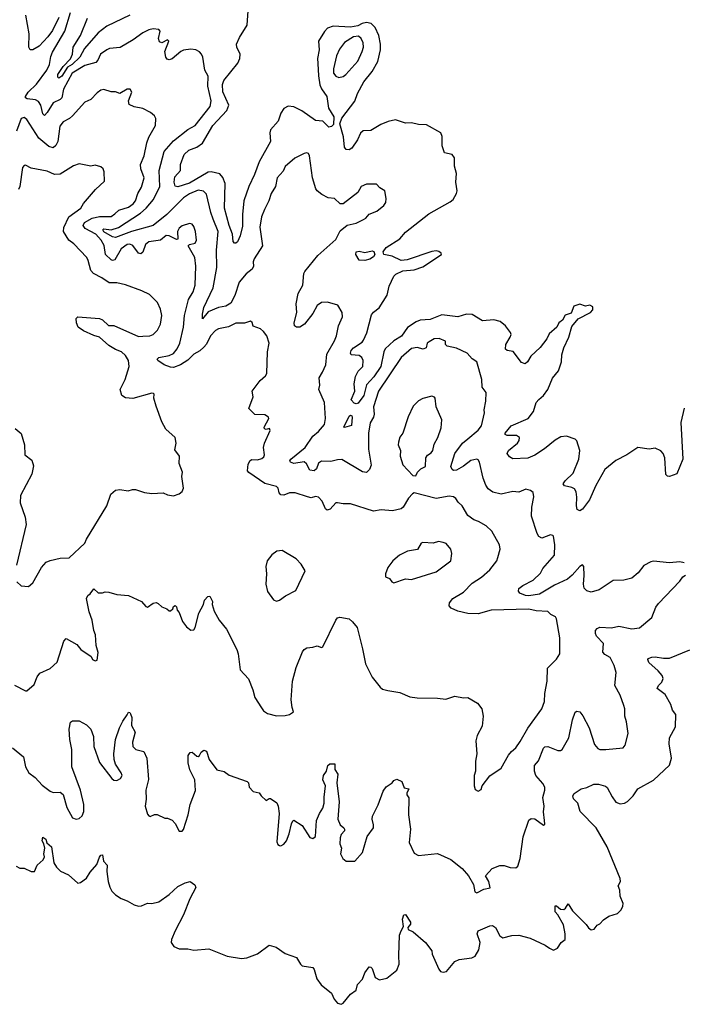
# Model space of a CAD drawing. Extents: x 2199565 to 2323334, y 894172 to 1018966.
# Tile 426 of 440: x 2304835 to 2309409, y 998039 to 1004823. Entities that reach past the tile are written whole.
import ezdxf

# ---------------------------------------------------------------- set-up
doc = ezdxf.new("R2010")
doc.units = 0

msp = doc.modelspace()

# ---------------------------------------------------------------- linework, layer by layer
at = {"layer": '0CON10XD'}
for points in [[(2307149.6, 1002365), (2307167.4, 1002402.6), (2307200, 1002435), (2307202.2, 1002475), (2307192.9, 1002495), (2307175, 1002510.6), (2307120.8, 1002515), (2307115.5, 1002525), (2307119.3, 1002545), (2307135, 1002562.9), (2307195, 1002601.1), (2307205, 1002615.8), (2307227.8, 1002665), (2307261.1, 1002788.9), (2307275, 1002808.6), (2307312.3, 1002837.7), (2307369.2, 1002925), (2307382.3, 1002987.7), (2307413.2, 1003056.8), (2307428.8, 1003071.2), (2307475, 1003094.2), (2307555, 1003100), (2307615, 1003120), (2307742.5, 1003205), (2307740, 1003215), (2307725, 1003225.7), (2307705, 1003230), (2307675, 1003226.4), (2307505, 1003170), (2307463.9, 1003163.9), (2307402.5, 1003195), (2307345.6, 1003205.6), (2307339.4, 1003225), (2307360.6, 1003255), (2307455, 1003314.6), (2307495, 1003358.5), (2307655, 1003486.2), (2307802.4, 1003567.6), (2307823.1, 1003585), (2307846.2, 1003625), (2307850, 1003645), (2307842, 1003705), (2307846.1, 1003763.9), (2307832.9, 1003815), (2307832.7, 1003872.7), (2307815, 1003894), (2307764, 1003905), (2307747.8, 1003955), (2307747.9, 1004017.9), (2307738, 1004045), (2307638.8, 1004098.8), (2307585, 1004101.4), (2307535, 1004113.1), (2307495, 1004110.8), (2307425, 1004134), (2307375, 1004122.5), (2307325, 1004102.2), (2307255, 1004060.6), (2307201.7, 1004058.3), (2307185, 1004040.8), (2307163.4, 1003996.6), (2307125, 1003939.4), (2307105, 1003926), (2307085, 1003928.8), (2307073.5, 1003945), (2307067, 1004017), (2307040.8, 1004105), (2307054.5, 1004145.5), (2307145, 1004263.1), (2307163.4, 1004315), (2307206.3, 1004395), (2307265, 1004466.4), (2307304.3, 1004535), (2307321.3, 1004615), (2307322.2, 1004655), (2307311.1, 1004715), (2307285, 1004770.4), (2307258.3, 1004798.3), (2307224.9, 1004804.9), (2307195, 1004798.4), (2307165, 1004781.7), (2307115, 1004773.1), (2306995, 1004778.2), (2306955.7, 1004765), (2306935, 1004741.4), (2306895.4, 1004675), (2306898.9, 1004615), (2306888.9, 1004555), (2306891, 1004521), (2306893.8, 1004436.2), (2306904.5, 1004374.5), (2306916.4, 1004346.4), (2306952.9, 1004295), (2306962.7, 1004215), (2307001.4, 1004155), (2306997.9, 1004102.1), (2306985, 1004088), (2306965, 1004084), (2306924.7, 1004124.7), (2306875, 1004129), (2306780.5, 1004195), (2306725, 1004223.8), (2306685, 1004228.1), (2306655, 1004211.4), (2306635, 1004180), (2306616.7, 1004123.3), (2306563.6, 1004065), (2306559.2, 1004045), (2306562.9, 1003985), (2306485.8, 1003845), (2306453.8, 1003756.2), (2306413.9, 1003675), (2306380.5, 1003575), (2306370.5, 1003480.5), (2306370.8, 1003400.8), (2306355.9, 1003334.1), (2306336, 1003294), (2306325, 1003282.9), (2306315, 1003282.9), (2306306.9, 1003295), (2306301.1, 1003345), (2306278, 1003405), (2306245.7, 1003525.7), (2306252.5, 1003695), (2306235, 1003736.9), (2306215, 1003760.5), (2306155.7, 1003775.7), (2306135, 1003773.2), (2306005, 1003696.2), (2305925, 1003671.1), (2305906.3, 1003676.4), (2305899.6, 1003705), (2305905, 1003740), (2305944.2, 1003785), (2305942.7, 1003825), (2305968.9, 1003895), (2306001.8, 1003925), (2306055, 1003946), (2306095, 1003972.9), (2306165.8, 1004095), (2306262.6, 1004197.4), (2306277.1, 1004235), (2306235.8, 1004325.8), (2306231.9, 1004378.1), (2306243.2, 1004405), (2306339.4, 1004525), (2306351.9, 1004555), (2306355.7, 1004585), (2306332.2, 1004635), (2306329.6, 1004655), (2306349.1, 1004700.9), (2306403.8, 1004785), (2306409.2, 1004885)], [(2306522.2, 1003515), (2306501.5, 1003465), (2306489.5, 1003395), (2306508.9, 1003265), (2306452.1, 1003175), (2306445.5, 1003155), (2306447.1, 1003125), (2306437.8, 1003105), (2306397.1, 1003072.9), (2306346.9, 1003015), (2306316.9, 1002923.1), (2306289.9, 1002870.1), (2306255, 1002848.8), (2306205, 1002841.2), (2306135, 1002810.6), (2306095, 1002762.5), (2306094.6, 1002794.6), (2306105, 1002841.2), (2306167.9, 1002975), (2306194.6, 1003115), (2306191.9, 1003235), (2306203.3, 1003365), (2306169.4, 1003449.4), (2306152.5, 1003495), (2306122.2, 1003622.2), (2306100.9, 1003640.9), (2306065, 1003648), (2306005, 1003622.8), (2305963.7, 1003596.3), (2305848.4, 1003481.6), (2305755.6, 1003404.4), (2305605, 1003364.2), (2305495, 1003322.6), (2305475, 1003327.4), (2305415, 1003361.8), (2305407.1, 1003375), (2305415, 1003382.1), (2305465, 1003375.5), (2305515, 1003391.9), (2305668.8, 1003491.2), (2305705.7, 1003525), (2305756.9, 1003585), (2305801.2, 1003675), (2305796.4, 1003785), (2305831.2, 1003915), (2305895, 1003987.8), (2305995, 1004066.5), (2306045.3, 1004094.7), (2306148.8, 1004225), (2306154.5, 1004265), (2306131.2, 1004365), (2306134.3, 1004435), (2306112, 1004475), (2306098, 1004565), (2306088.8, 1004585), (2306075, 1004601.2), (2306050, 1004615), (2306015, 1004621.1), (2305965, 1004612.7), (2305945, 1004603.5), (2305885, 1004554.5), (2305865, 1004546.9), (2305851.1, 1004551.1), (2305842.2, 1004565), (2305835.6, 1004605), (2305862.5, 1004675), (2305855, 1004684), (2305815, 1004664.4), (2305799.8, 1004669.8), (2305792.7, 1004695), (2305804.3, 1004744.3), (2305795, 1004756), (2305755, 1004760.6), (2305725, 1004753.1), (2305685, 1004733.6), (2305617.5, 1004685), (2305528.3, 1004631.7), (2305455, 1004624.4), (2305435, 1004615.6), (2305391.4, 1004585), (2305374, 1004545), (2305360.7, 1004529.3), (2305285, 1004508.4), (2305197.6, 1004455), (2305136.2, 1004345), (2305124.6, 1004285), (2305115, 1004273.8), (2305065, 1004251.5), (2305025, 1004183.1), (2305005, 1004164.3), (2304993.7, 1004173.7), (2304980.3, 1004235), (2304965, 1004260), (2304945, 1004271.2), (2304887.5, 1004277.5), (2304874, 1004285), (2304875.7, 1004295), (2304893.1, 1004325), (2304950.7, 1004379.3), (2305022.5, 1004475), (2305041.3, 1004515), (2305049.6, 1004570.4), (2305060.3, 1004599.7), (2305146.7, 1004745), (2305185, 1004872.5)], [(2305105, 1004838), (2305061.4, 1004748.6), (2305029.6, 1004705), (2304968.6, 1004641.4), (2304925, 1004616.5), (2304906.8, 1004616.8), (2304899.1, 1004635), (2304900.8, 1004725), (2304876.4, 1004855)], [(2305595, 1004854), (2305435, 1004777.9), (2305375, 1004733.3), (2305280.7, 1004625), (2305248.5, 1004565), (2305196.7, 1004515), (2305164.5, 1004495.5), (2305125, 1004434), (2305105, 1004420), (2305098.1, 1004428.1), (2305098.4, 1004445), (2305135, 1004500.8), (2305186.4, 1004553.6), (2305199, 1004585), (2305204, 1004635), (2305255.2, 1004715), (2305303.1, 1004835)], [(2307035, 1004425.4), (2307065, 1004433.1), (2307083.7, 1004446.3), (2307165, 1004536.9), (2307196.7, 1004603.3), (2307204.7, 1004635), (2307203.3, 1004665), (2307188.8, 1004695), (2307169.6, 1004709.6), (2307135, 1004706.1), (2307074.1, 1004665.9), (2307040.1, 1004619.9), (2307018.2, 1004575), (2306997.5, 1004485), (2306998.4, 1004455), (2307015, 1004435.4), (2307035, 1004425.4)], [(2304799.3, 1000239.3), (2304875, 1000200), (2304885, 1000200), (2304935, 1000243.8), (2304956, 1000295), (2304975, 1000321.2), (2305045, 1000352), (2305092.3, 1000397.7), (2305138.3, 1000541.7), (2305155, 1000560), (2305227.9, 1000517.9), (2305257.5, 1000485), (2305326.7, 1000435), (2305337.5, 1000415), (2305355, 1000406.7), (2305369.3, 1000410.7), (2305375.9, 1000464.1), (2305362.3, 1000512.3), (2305357.8, 1000585), (2305345.7, 1000615), (2305335.7, 1000685), (2305313.5, 1000743.5), (2305295.8, 1000835), (2305303.8, 1000855), (2305321.4, 1000868.6), (2305345, 1000902.5), (2305375, 1000874.2), (2305405, 1000874.3), (2305425, 1000882), (2305449.2, 1000879.2), (2305505, 1000862.7), (2305586.1, 1000856.1), (2305673.8, 1000815), (2305705, 1000780), (2305715, 1000776.7), (2305755, 1000802.5), (2305775, 1000806.7), (2305790.7, 1000800.7), (2305815, 1000777.5), (2305850, 1000765), (2305865, 1000750), (2305875, 1000750), (2305890, 1000765), (2305895, 1000780), (2305907, 1000787), (2305917, 1000777), (2305920, 1000755), (2305935, 1000740), (2305956.4, 1000676.4), (2305985, 1000640), (2306015, 1000617.5), (2306035, 1000620), (2306043.6, 1000636.4), (2306070, 1000735), (2306102, 1000795), (2306110, 1000825), (2306131.7, 1000848.3), (2306145, 1000852.5), (2306163.8, 1000815), (2306162, 1000795), (2306175, 1000747.5), (2306210, 1000685), (2306260.8, 1000625), (2306331.9, 1000485), (2306340.6, 1000455), (2306353.9, 1000343.9), (2306411.1, 1000281.1), (2306441.4, 1000205), (2306455, 1000152.5), (2306501.4, 1000081.4), (2306515, 1000061.2), (2306542.3, 1000042.3), (2306606.1, 1000026.1), (2306665, 1000028.8), (2306695, 1000036.2), (2306723.3, 1000055), (2306713.3, 1000083.3), (2306706.7, 1000136.7), (2306716.4, 1000265), (2306741, 1000359), (2306785, 1000468.8), (2306795, 1000483.8), (2306814.2, 1000495.8), (2306855, 1000499.2), (2306885, 1000508.8), (2306915, 1000496.7), (2306925, 1000502.5), (2307014, 1000685), (2307025, 1000701.2), (2307042.7, 1000707.3), (2307105, 1000695.8), (2307130, 1000675), (2307160.6, 1000635), (2307198.8, 1000488.8), (2307218.2, 1000385), (2307265, 1000294), (2307318.8, 1000225), (2307335, 1000210), (2307372, 1000202), (2307455, 1000186.7), (2307525, 1000158.8), (2307575, 1000150), (2307715, 1000148.8), (2307772.3, 1000142.3), (2307835, 1000162.5), (2307895, 1000150), (2307925, 1000152.5), (2307990.8, 1000115), (2308021.5, 1000075), (2308030, 1000025), (2308022.5, 999955), (2307988.3, 999891.7), (2307978.8, 999855), (2307986.2, 999765), (2307977.5, 999715), (2307977.5, 999645), (2307967.5, 999615), (2307967.5, 999545), (2307975, 999520), (2307995, 999507.5), (2308015, 999520), (2308022.5, 999545), (2308075.8, 999614.2), (2308153.9, 999666.1), (2308204.2, 999755), (2308225, 999782), (2308254.3, 999805.7), (2308285, 999850), (2308338, 999942), (2308434.2, 1000075), (2308452, 1000125), (2308455, 1000180), (2308471.2, 1000265), (2308473.8, 1000355), (2308535, 1000416.7), (2308558.8, 1000455), (2308558.6, 1000565), (2308536, 1000695), (2308528.5, 1000708.5), (2308495.6, 1000725.6), (2308475, 1000745.7), (2308395, 1000751.2), (2308345, 1000762), (2308085.3, 1000754.7), (2307995, 1000730.4), (2307925, 1000730.9), (2307855, 1000747.7), (2307808.5, 1000768.5), (2307795.8, 1000785), (2307797.5, 1000805), (2307820.8, 1000835), (2307895, 1000879.6), (2307955, 1000941.1), (2308018.2, 1000981.8), (2308075, 1001032.9), (2308124.4, 1001095), (2308131.5, 1001118.5), (2308147.1, 1001175), (2308142.9, 1001205), (2308088.9, 1001298.9), (2308051.2, 1001335), (2307996.8, 1001366.8), (2307965, 1001377.5), (2307925, 1001407.1), (2307884.5, 1001474.5), (2307858.5, 1001498.5), (2307842.5, 1001525), (2307825, 1001535.5), (2307795, 1001541.1), (2307705, 1001523.8), (2307555, 1001563.8), (2307542.3, 1001557.7), (2307514.4, 1001525.6), (2307478, 1001465), (2307465, 1001453.8), (2307405, 1001438.8), (2307325.6, 1001445.6), (2307275, 1001437.3), (2307115, 1001487.5), (2307065, 1001487.1), (2307025, 1001494.3), (2307015, 1001494), (2306975, 1001451.4), (2306955, 1001443.1), (2306942.8, 1001452.8), (2306918.9, 1001505), (2306895, 1001534.4), (2306875, 1001537.8), (2306845, 1001528.9), (2306818.8, 1001535), (2306735, 1001563.5), (2306695, 1001563.5), (2306655, 1001547.9), (2306635, 1001548.9), (2306623.8, 1001563.8), (2306615.9, 1001595.9), (2306606.1, 1001606.1), (2306525, 1001628.2), (2306415, 1001702.5), (2306405.5, 1001715), (2306408.9, 1001761.1), (2306422.9, 1001787.1), (2306435.8, 1001794.2), (2306475, 1001790), (2306505, 1001800), (2306518.6, 1001811.4), (2306523.3, 1001825), (2306516.7, 1001875), (2306522.2, 1001905), (2306562.5, 1001992.5), (2306557.5, 1002007.5), (2306535, 1002000), (2306522.5, 1002005), (2306520, 1002015), (2306552.5, 1002075), (2306550, 1002085), (2306525, 1002100), (2306455, 1002102.5), (2306413.8, 1002145), (2306443.3, 1002225), (2306437.5, 1002265), (2306492.2, 1002337.8), (2306530.4, 1002369.6), (2306538.5, 1002385), (2306543.8, 1002535), (2306555.4, 1002595.4), (2306538, 1002645), (2306515.8, 1002675.8), (2306495, 1002693.3), (2306445, 1002712.5), (2306437, 1002737), (2306427, 1002747), (2306385, 1002733.3), (2306325, 1002732), (2306275, 1002707.1), (2306205, 1002693.6), (2306185, 1002681.2), (2306150.9, 1002645), (2306121.9, 1002588.1), (2306103.2, 1002566.8), (2306077.1, 1002542.9), (2306035, 1002518.2), (2305995, 1002476.7), (2305943.5, 1002445), (2305895, 1002427.4), (2305875, 1002428.3), (2305831.5, 1002445), (2305786.9, 1002475), (2305783.1, 1002485), (2305793.8, 1002495), (2305865, 1002509.3), (2305895, 1002524.3), (2305920.8, 1002555), (2305938.4, 1002595), (2305964.7, 1002705), (2305970.3, 1002785), (2305998.9, 1002895), (2306031.2, 1002948.8), (2306045.4, 1002995), (2306048.8, 1003125), (2306043.1, 1003185), (2305995.7, 1003265), (2306006.3, 1003273.7), (2306045, 1003283.3), (2306053.5, 1003305), (2306046.4, 1003365), (2306035, 1003398.8), (2306025, 1003414.2), (2306005, 1003418.1), (2305955, 1003403.1), (2305933.8, 1003386.2), (2305923.1, 1003365), (2305925, 1003311.2), (2305915, 1003308.6), (2305865, 1003333.9), (2305845, 1003336.4), (2305805, 1003303.5), (2305725, 1003293.5), (2305702.7, 1003275), (2305685, 1003222.5), (2305670.7, 1003209.3), (2305653.8, 1003215), (2305615, 1003268.5), (2305595, 1003277.2), (2305575, 1003274.7), (2305534.7, 1003245), (2305490.3, 1003169.7), (2305475.9, 1003164.1), (2305465, 1003167.8), (2305425.9, 1003205), (2305416.7, 1003266.7), (2305397.6, 1003305), (2305359.2, 1003345), (2305286.2, 1003385), (2305271.5, 1003405), (2305282.1, 1003425), (2305335, 1003455.8), (2305385, 1003467.6), (2305465, 1003467.5), (2305490, 1003485), (2305518.3, 1003511.7), (2305585, 1003531.1), (2305617.7, 1003555), (2305634, 1003575), (2305649.3, 1003625), (2305675, 1003669.2), (2305692.1, 1003735), (2305669.4, 1003795), (2305668.2, 1003825), (2305693.3, 1003885), (2305710.9, 1003975), (2305725.3, 1004014.7), (2305770.8, 1004095), (2305773, 1004143), (2305765, 1004160), (2305737.5, 1004185), (2305685, 1004211.2), (2305625, 1004222.5), (2305590.3, 1004240.3), (2305586, 1004265), (2305608, 1004325), (2305595.9, 1004345.9), (2305575, 1004344.2), (2305524.2, 1004314.2), (2305496.1, 1004326.1), (2305465, 1004327.5), (2305415, 1004342.5), (2305395, 1004337.1), (2305369.7, 1004320.3), (2305325, 1004272.9), (2305285, 1004255.8), (2305199.8, 1004160.2), (2305178.1, 1004141.9), (2305135, 1004120), (2305111.2, 1004088.8), (2305097.2, 1003985), (2305083.7, 1003956.3), (2305065, 1003940), (2305035, 1003949.1), (2304966.6, 1004006.6), (2304885, 1004135.8), (2304865, 1004150), (2304845, 1004143.8), (2304812.5, 1004055)], [(2309415, 1001080), (2309385, 1001088.8), (2309315, 1001082), (2309205, 1001091.9), (2309185, 1001087.8), (2309137.2, 1001062.8), (2309097.3, 1001012.7), (2309055, 1000975.5), (2308998.8, 1000961.2), (2308925, 1000958.5), (2308828.8, 1000895), (2308775, 1000880), (2308745, 1000887.1), (2308726.7, 1000906.7), (2308721.9, 1000935), (2308726.7, 1000995), (2308723.3, 1001055), (2308715, 1001066.7), (2308695, 1001055.8), (2308644.4, 1000995.6), (2308610.4, 1000969.6), (2308522.3, 1000927.7), (2308418.8, 1000865), (2308345, 1000852.7), (2308322.5, 1000855), (2308282.7, 1000872.7), (2308273.3, 1000885), (2308276.7, 1000905), (2308303.3, 1000925), (2308375, 1000960.6), (2308425, 1001010), (2308441.7, 1001041.7), (2308521.5, 1001135), (2308523.8, 1001205), (2308515.7, 1001265), (2308510.5, 1001270.5), (2308495, 1001273.8), (2308435, 1001252), (2308413, 1001263), (2308402.2, 1001282.2), (2308363.2, 1001403.2), (2308365.5, 1001465), (2308379.5, 1001535), (2308374.3, 1001565), (2308355, 1001580), (2308325, 1001588), (2308275, 1001568), (2308235, 1001572.5), (2308155, 1001554.5), (2308097.4, 1001567.4), (2308065, 1001591.1), (2308047.1, 1001617.1), (2308029.7, 1001665), (2308003.5, 1001775), (2307995, 1001790.8), (2307985, 1001795.5), (2307945, 1001787.3), (2307893.4, 1001746.6), (2307845, 1001720), (2307825, 1001718.2), (2307815, 1001723.5), (2307806.8, 1001745), (2307834.7, 1001835), (2307886.9, 1001905), (2307923.8, 1001936.2), (2307995.6, 1001995), (2308018.9, 1002025), (2308040, 1002115), (2308037.1, 1002135), (2308048.6, 1002195), (2308050, 1002255), (2308022.5, 1002292.5), (2308021.5, 1002345), (2307985, 1002466.2), (2307955, 1002486.2), (2307920, 1002525), (2307845, 1002561.1), (2307782.5, 1002575), (2307770, 1002585), (2307769.3, 1002609.3), (2307726.9, 1002626.9), (2307692.5, 1002625), (2307657.5, 1002605), (2307643.8, 1002595), (2307636.4, 1002563.6), (2307616.4, 1002553.6), (2307575, 1002565.6), (2307535, 1002558.5), (2307464.5, 1002495), (2307308.5, 1002265), (2307273.6, 1002156.4), (2307278.7, 1002105), (2307275, 1002084.3), (2307250.4, 1002045), (2307240, 1001975), (2307240, 1001865), (2307258.7, 1001755), (2307245.4, 1001725), (2307225, 1001704.6), (2307198.6, 1001708.6), (2307055, 1001793.1), (2307025, 1001791.9), (2306978.8, 1001778.8), (2306915, 1001781.4), (2306895, 1001767.5), (2306881.4, 1001728.6), (2306865, 1001715.4), (2306835, 1001718.6), (2306812.6, 1001762.6), (2306796.9, 1001776.9), (2306725, 1001764.8), (2306702.5, 1001775), (2306698.2, 1001785), (2306703.8, 1001795), (2306802.7, 1001875), (2306856.6, 1001953.4), (2306895.7, 1001985), (2306935.5, 1002035), (2306943.1, 1002075), (2306935.9, 1002185), (2306896.2, 1002275), (2306903.6, 1002305), (2306900.4, 1002355), (2306922.1, 1002395), (2306944.5, 1002445), (2306951.9, 1002518.1), (2307005, 1002611.2), (2307018, 1002645), (2307032.9, 1002715), (2307060, 1002775), (2307057.1, 1002807.1), (2307027, 1002857), (2306956.7, 1002876.7), (2306915, 1002874.4), (2306885, 1002854.2), (2306855, 1002800), (2306797.5, 1002725), (2306765, 1002705.8), (2306743.9, 1002703.9), (2306730, 1002715), (2306727.5, 1002735), (2306746.2, 1002805), (2306741.1, 1002865), (2306755, 1002936.2), (2306786.6, 1002993.4), (2306793.8, 1003075), (2306800.6, 1003089.4), (2306890.6, 1003199.4), (2307015, 1003310), (2307045, 1003368), (2307092.9, 1003407.1), (2307155, 1003421.5), (2307205, 1003445.8), (2307221.2, 1003455), (2307245, 1003483.8), (2307297.5, 1003505), (2307345, 1003543.8), (2307358, 1003565), (2307362, 1003592), (2307351.2, 1003645), (2307318, 1003665), (2307295, 1003689.4), (2307225, 1003689.2), (2307188.8, 1003675), (2307165, 1003633.8), (2307065, 1003555.7), (2307045, 1003555.8), (2307005, 1003591.9), (2306962.5, 1003595), (2306918.3, 1003618.3), (2306885, 1003643.8), (2306877, 1003657), (2306852.5, 1003735), (2306832.5, 1003885), (2306825, 1003901.1), (2306815, 1003905.3), (2306795, 1003901.5), (2306731.5, 1003868.5), (2306665, 1003812.5), (2306650.5, 1003779.5), (2306610, 1003735), (2306598.6, 1003675), (2306568.8, 1003625), (2306553.3, 1003575), (2306522.2, 1003515)], [(2304815, 1000950), (2304845, 1000922.5), (2304895, 1000917.5), (2304925, 1000943.8), (2304985, 1001050), (2305016.7, 1001085), (2305045, 1001098), (2305115, 1001114), (2305175, 1001116), (2305284.2, 1001215.8), (2305295.8, 1001245), (2305436.7, 1001475), (2305463.8, 1001555), (2305495, 1001582.5), (2305525, 1001586.2), (2305583.6, 1001576.4), (2305613.6, 1001586.4), (2305633.8, 1001586.2), (2305695, 1001566.7), (2305745, 1001558.8), (2305823.6, 1001563.6), (2305855, 1001550), (2305895, 1001542.5), (2305935, 1001556.7), (2305955, 1001572.5), (2305963.3, 1001595), (2305953.8, 1001675), (2305956.7, 1001705), (2305933.3, 1001765), (2305936.7, 1001815), (2305905, 1001860), (2305913.8, 1001905), (2305906.2, 1001945), (2305841.7, 1002001.7), (2305815, 1002052.5), (2305775, 1002160), (2305760, 1002215), (2305763, 1002243), (2305758.3, 1002248.3), (2305745, 1002250), (2305615, 1002213.1), (2305565, 1002217.5), (2305538, 1002235), (2305527.1, 1002275), (2305561.5, 1002345), (2305590.8, 1002435), (2305584.3, 1002475), (2305565, 1002509.4), (2305536.9, 1002535), (2305495, 1002550.8), (2305449.5, 1002579.5), (2305386.3, 1002636.3), (2305345, 1002646.4), (2305275, 1002678.9), (2305237.5, 1002705), (2305225.8, 1002735), (2305223.8, 1002765), (2305235, 1002776), (2305385, 1002764.6), (2305406.9, 1002755), (2305446.1, 1002716.1), (2305485, 1002717.1), (2305655, 1002640), (2305685, 1002642.7), (2305732.5, 1002645), (2305755, 1002654.6), (2305784.6, 1002685), (2305806.4, 1002725), (2305815.5, 1002785), (2305805, 1002830), (2305784.3, 1002875), (2305729.4, 1002929.4), (2305676.2, 1002956.2), (2305565, 1002996.2), (2305505, 1003010), (2305451.2, 1003011.2), (2305401.4, 1003045), (2305343.8, 1003073.8), (2305326.1, 1003096.1), (2305308.1, 1003165), (2305297.3, 1003185), (2305208.5, 1003278.5), (2305173.3, 1003303.3), (2305136.7, 1003365), (2305138.7, 1003391.3), (2305173.8, 1003466.2), (2305255.6, 1003525), (2305275, 1003558), (2305357.1, 1003652.9), (2305418.6, 1003711.4), (2305417.5, 1003775), (2305410, 1003795), (2305395, 1003810), (2305355, 1003820), (2305325, 1003814.3), (2305245, 1003830.6), (2305205, 1003815.6), (2305115, 1003758), (2305075, 1003756.7), (2305025, 1003779.4), (2304915, 1003801.4), (2304875, 1003820), (2304865, 1003818), (2304854.6, 1003805.4), (2304836.7, 1003675), (2304827.2, 1003652.8)], [(2307215, 1003164.5), (2307176.1, 1003166.1), (2307151.2, 1003205), (2307155, 1003223.3), (2307175, 1003227.5), (2307215, 1003220), (2307265, 1003231.4), (2307276.8, 1003226.8), (2307283.1, 1003205), (2307275, 1003190), (2307247.6, 1003172.4), (2307215, 1003164.5)], [(2309414.2, 1002145.7), (2309391.3, 1002048.7), (2309405.6, 1001795), (2309365.7, 1001694.3), (2309315, 1001676.2), (2309299.3, 1001679.3), (2309289.5, 1001689.5), (2309281.1, 1001805), (2309270.8, 1001835), (2309255, 1001853.8), (2309215, 1001871.2), (2309175, 1001864.3), (2309095, 1001875.6), (2309020, 1001825), (2308945, 1001785.5), (2308869.4, 1001725), (2308805.3, 1001614.7), (2308762.2, 1001515), (2308715, 1001452), (2308695, 1001440), (2308678.6, 1001448.6), (2308672.9, 1001472.9), (2308675.4, 1001534.6), (2308670.9, 1001570.9), (2308660, 1001590), (2308640.7, 1001600.7), (2308590.6, 1001610.6), (2308582, 1001625), (2308594.2, 1001645), (2308649.9, 1001700.1), (2308689.1, 1001795), (2308695.4, 1001855.4), (2308675, 1001922.5), (2308665, 1001933.3), (2308605, 1001952.9), (2308565, 1001950), (2308525, 1001926.2), (2308453.4, 1001866.6), (2308385, 1001822.9), (2308337.1, 1001802.9), (2308235, 1001798.2), (2308212.3, 1001812.3), (2308195.6, 1001835), (2308204.2, 1001855), (2308265.7, 1001905), (2308277.5, 1001925), (2308279.2, 1001945), (2308259.1, 1001959.1), (2308195, 1001957.5), (2308181.2, 1001965), (2308180.8, 1001975), (2308223.9, 1002026.1), (2308339.5, 1002075), (2308376.5, 1002123.5), (2308395.4, 1002185), (2308412.4, 1002207.6), (2308445, 1002233.6), (2308475.3, 1002274.7), (2308507.4, 1002352.6), (2308548.1, 1002405), (2308568.6, 1002465), (2308572.5, 1002515), (2308586.9, 1002563.1), (2308620, 1002635), (2308641.4, 1002708.6), (2308685, 1002762), (2308768.8, 1002805), (2308785.8, 1002825), (2308786.2, 1002845), (2308765, 1002856.2), (2308735, 1002850), (2308695, 1002863.8), (2308655, 1002850), (2308637.5, 1002802.5), (2308595, 1002786.7), (2308575.9, 1002754.1), (2308551.2, 1002735), (2308536.7, 1002705), (2308485, 1002660), (2308469.2, 1002625), (2308423.3, 1002565), (2308357.5, 1002505), (2308335, 1002467.1), (2308318.3, 1002451.7), (2308295, 1002461.4), (2308236.9, 1002536.9), (2308195, 1002543.3), (2308183.1, 1002553.1), (2308186.2, 1002585), (2308215, 1002636.2), (2308222.5, 1002655), (2308218.3, 1002668.3), (2308184, 1002715), (2308146.2, 1002745), (2308104.1, 1002755.9), (2308025, 1002747.8), (2307955, 1002791.8), (2307915, 1002793.8), (2307854.1, 1002775.9), (2307745, 1002788.8), (2307665, 1002758.9), (2307595, 1002753.1), (2307567.4, 1002742.6), (2307507.8, 1002702.2), (2307467.2, 1002642.8), (2307415, 1002611.1), (2307355, 1002554.5), (2307344.7, 1002535), (2307324.8, 1002435), (2307276.9, 1002363.1), (2307225, 1002308), (2307206.8, 1002235), (2307168.9, 1002181.1), (2307155, 1002175.8), (2307140.4, 1002180.4), (2307119.5, 1002205), (2307146.1, 1002265), (2307141.7, 1002315), (2307149.6, 1002365)], [(2307565, 1001680), (2307577.5, 1001705), (2307600.5, 1001729.5), (2307632.5, 1001745), (2307634.3, 1001805), (2307645, 1001824), (2307670.3, 1001839.7), (2307682, 1001855), (2307691.3, 1001898.7), (2307716.9, 1001945), (2307739.2, 1002010.8), (2307745, 1002067.5), (2307706.2, 1002155), (2307700, 1002215), (2307693.6, 1002223.6), (2307675, 1002230), (2307615, 1002213.3), (2307585, 1002198), (2307548.3, 1002161.7), (2307512.4, 1002087.6), (2307475.8, 1001975), (2307455, 1001947.5), (2307447.3, 1001912.7), (2307444.4, 1001894.4), (2307460, 1001855), (2307458, 1001815), (2307475, 1001756.7), (2307545, 1001682.5), (2307565, 1001680)], [(2307075, 1002012.9), (2307070, 1002015), (2307105, 1002090.6), (2307115, 1002098.9), (2307123.8, 1002095), (2307127.5, 1002085), (2307121.9, 1002028.1), (2307075, 1002012.9)], [(2304805, 1002007.5), (2304845, 1001973.3), (2304868.5, 1001895), (2304871.4, 1001825), (2304918.8, 1001788.8), (2304930.9, 1001749.1), (2304917.6, 1001692.4), (2304841.4, 1001545), (2304839.2, 1001495), (2304872.5, 1001395), (2304880.6, 1001345), (2304812, 1001065)], [(2307415, 1000943.3), (2307495, 1000970), (2307535, 1000966.7), (2307705, 1001020), (2307805.8, 1001095), (2307814.2, 1001145), (2307806.2, 1001175), (2307775, 1001213.3), (2307755, 1001222), (2307723, 1001227), (2307685, 1001215.8), (2307615, 1001221.4), (2307603.5, 1001216.5), (2307577.1, 1001172.9), (2307507.6, 1001162.4), (2307453.3, 1001135), (2307406, 1001095), (2307371.7, 1001048.3), (2307357.5, 1001005), (2307357.5, 1000985), (2307385, 1000972.5), (2307400.7, 1000950.7), (2307415, 1000943.3)], [(2306605, 1000816.7), (2306625, 1000823.3), (2306666.8, 1000853.2), (2306739.1, 1000890.9), (2306803.8, 1001025), (2306775, 1001071.2), (2306739.7, 1001109.7), (2306645, 1001166.2), (2306608.3, 1001161.7), (2306574.1, 1001135.9), (2306540, 1001095), (2306531.2, 1001055), (2306536, 1001005), (2306531.2, 1000935), (2306544.1, 1000884.1), (2306585, 1000826.7), (2306605, 1000816.7)], [(2304785, 999807.3), (2304862, 999745), (2304875, 999676.2), (2304898.9, 999635), (2304942.2, 999602.2), (2304989.7, 999549.7), (2305045, 999507.1), (2305065, 999498), (2305115, 999500), (2305133.8, 999485), (2305159.4, 999395), (2305200, 999325), (2305225, 999316), (2305245, 999318.8), (2305265, 999338.8), (2305276.9, 999366.9), (2305277.7, 999415), (2305253.3, 999515), (2305194.6, 999674.6), (2305194.5, 999795), (2305180, 999865), (2305176.9, 999935), (2305185, 999982.5), (2305198, 999992), (2305245, 999992.5), (2305295, 999963.8), (2305325, 999934.2), (2305344.4, 999885), (2305346.4, 999815), (2305385, 999706.2), (2305470, 999595), (2305485, 999584.3), (2305505, 999581.1), (2305530.8, 999595), (2305541.1, 999615), (2305535.6, 999635), (2305495.4, 999695), (2305486.7, 999725), (2305483.8, 999765), (2305494.7, 999865), (2305522.5, 999945), (2305545, 999990), (2305576.2, 1000033.8), (2305585, 1000051.2), (2305595, 1000050), (2305599.8, 1000039.8), (2305607.3, 1000015), (2305605, 999960), (2305630, 999915), (2305612.2, 999845), (2305614.4, 999815), (2305636.2, 999795), (2305691.8, 999781.8), (2305711.5, 999735), (2305722.4, 999587.6), (2305704.7, 999515.3), (2305707.8, 999452.2), (2305699.4, 999405), (2305715, 999350), (2305725, 999337.5), (2305735, 999332.5), (2305765, 999346.7), (2305783, 999347), (2305835, 999322.5), (2305855, 999322.5), (2305885, 999307.5), (2305907.5, 999285), (2305935, 999232.5), (2305955, 999232.5), (2305965, 999243.3), (2305997.3, 999345), (2306010, 999415), (2306048, 999512), (2306041.8, 999585), (2306007.9, 999655), (2305996.2, 999703.8), (2305997, 999753), (2306010, 999775), (2306025, 999777.5), (2306055, 999750), (2306065, 999747.5), (2306075, 999752.5), (2306086.7, 999776.7), (2306105, 999790.6), (2306123.7, 999783.7), (2306140, 999725), (2306194.5, 999654.5), (2306245, 999643.8), (2306278.3, 999618.3), (2306403.6, 999573.6), (2306412.5, 999565), (2306416.7, 999535), (2306445, 999506.2), (2306485, 999497.5), (2306500, 999475), (2306535, 999442.5), (2306555, 999457.5), (2306565, 999456.7), (2306607.3, 999427.3), (2306617.5, 999405), (2306622.9, 999355), (2306608.3, 999158.3), (2306615, 999140), (2306625, 999132.5), (2306635, 999131.2), (2306655, 999142), (2306675, 999166.7), (2306692.9, 999215), (2306707.7, 999282.3), (2306717, 999303), (2306725, 999307.5), (2306781.2, 999271.2), (2306835, 999188.8), (2306855, 999181.2), (2306873.8, 999195), (2306881.5, 999305), (2306901.4, 999355), (2306925, 999391.2), (2306934.6, 999425), (2306933.3, 999466.7), (2306943.3, 999545), (2306923.8, 999585), (2306930, 999615), (2306950, 999645), (2306960, 999685), (2306973, 999697), (2307007, 999697), (2307008.3, 999658.3), (2307027.5, 999625), (2307020, 999565), (2307037.5, 999435), (2307028.1, 999315), (2307044, 999275), (2307070, 999255), (2307073.3, 999245), (2307073.3, 999235), (2307051.7, 999208.3), (2307043.7, 999186.3), (2307042.5, 999145), (2307054.2, 999115), (2307047, 999077), (2307062.5, 999045), (2307085, 999026.7), (2307145, 999026.7), (2307198.8, 999085), (2307230, 999195), (2307273.3, 999255), (2307274.4, 999275), (2307264.3, 999315), (2307268.1, 999335), (2307307, 999413), (2307341.4, 999508.6), (2307361.3, 999538.7), (2307403.3, 999565), (2307415, 999582.5), (2307435, 999590), (2307470, 999575), (2307485, 999530), (2307516.7, 999525), (2307502.5, 999495), (2307503, 999483), (2307517, 999463), (2307514.3, 999345), (2307530, 999245), (2307520, 999155), (2307555, 999081.2), (2307585, 999063.8), (2307715, 999077.5), (2307807.3, 999037.3), (2307885.5, 998975.5), (2307928, 998925), (2307962.5, 998865), (2307973.3, 998815), (2307987, 998807), (2308035, 998832), (2308077.5, 998842.5), (2308070, 998885), (2308046.7, 998925), (2308092, 998975), (2308145.5, 998995.5), (2308175, 998995.5), (2308215, 998982.5), (2308255, 998980), (2308268.3, 998991.7), (2308285.8, 999045), (2308306.3, 999193.7), (2308345, 999308.8), (2308361.4, 999318.6), (2308385, 999317.5), (2308445, 999273.3), (2308455, 999280), (2308452.9, 999305), (2308445.8, 999365), (2308450.8, 999405), (2308442.2, 999465), (2308455.4, 999515), (2308454.5, 999535), (2308441.7, 999561.7), (2308392.9, 999615), (2308382.5, 999645), (2308382.8, 999685), (2308412.2, 999717.8), (2308446.4, 999803.6), (2308455, 999812.5), (2308475, 999815.7), (2308545, 999787.5), (2308562.7, 999787.3), (2308575, 999795.8), (2308621.3, 999875), (2308645, 1000000), (2308665, 1000053.3), (2308675, 1000060), (2308695, 1000054.3), (2308717.3, 1000027.3), (2308761.1, 999945), (2308798.3, 999828.3), (2308821.2, 999801.2), (2308835, 999794), (2308875, 999794.2), (2308995, 999806.7), (2309008.8, 999825), (2309030, 999905), (2309018.6, 999985), (2309005.8, 1000025), (2309006.9, 1000075), (2308998.5, 1000098.5), (2308975, 1000170), (2308936.7, 1000235), (2308946.2, 1000325), (2308933, 1000373), (2308905, 1000428.1), (2308868.6, 1000448.6), (2308855.6, 1000465), (2308860, 1000525), (2308811.9, 1000575), (2308803.1, 1000595), (2308804.2, 1000615), (2308815, 1000629.2), (2308835, 1000637.8), (2308914.1, 1000634.1), (2308965, 1000645.4), (2309055, 1000625.6), (2309107.4, 1000632.6), (2309193.3, 1000705), (2309220, 1000775), (2309238.7, 1000801.3), (2309385.7, 1000954.3), (2309406.7, 1000985), (2309425, 1000996.2)], [(2305320.7, 998950.7), (2305367.9, 999002.1), (2305385, 999052.5), (2305395, 999066.7), (2305405, 999070), (2305413.3, 999025), (2305437.1, 998997.1), (2305435.7, 998955), (2305445.6, 998885), (2305455.6, 998845.6), (2305469.7, 998819.7), (2305495, 998793.3), (2305535, 998768.8), (2305575, 998753.3), (2305624.2, 998724.2), (2305655, 998715.8), (2305675, 998718), (2305715, 998737.1), (2305745, 998734.4), (2305793.8, 998745), (2305864.6, 998795.4), (2305925, 998851.2), (2305975, 998876.7), (2306010, 998885), (2306041.7, 998861.7), (2306048.8, 998845), (2306007.5, 998765), (2305964, 998655), (2305905.7, 998545), (2305882, 998485), (2305880, 998465), (2305898.6, 998438.6), (2305935, 998421.4), (2305995, 998422.5), (2306035, 998412.2), (2306139.2, 998420.8), (2306265, 998370.5), (2306365, 998355.6), (2306401.2, 998358.8), (2306475, 998386.2), (2306555, 998447.5), (2306603.9, 998433.9), (2306665, 998390), (2306742.3, 998362.3), (2306770, 998315), (2306782.5, 998305), (2306855, 998292.5), (2306865, 998280), (2306883.8, 998215), (2306914.2, 998174.2), (2306983.8, 998115), (2307002, 998075), (2307025, 998046.7), (2307050.7, 998039.3), (2307065, 998046.7), (2307115, 998110), (2307153.6, 998136.4), (2307164.1, 998175.9), (2307197, 998213), (2307213.6, 998256.4), (2307243.4, 998296.6), (2307255, 998295.8), (2307264, 998285), (2307286.2, 998225), (2307315, 998208), (2307365, 998218.8), (2307435.8, 998275), (2307451.9, 998315), (2307448.1, 998375), (2307453.1, 998515), (2307463.9, 998546.1), (2307480, 998575), (2307473, 998627), (2307483.8, 998655), (2307495, 998657.5), (2307529.2, 998605), (2307527.9, 998592.1), (2307511.5, 998568.5), (2307513.1, 998555), (2307547.9, 998537.9), (2307631.2, 998465), (2307675, 998407.5), (2307678.8, 998385), (2307725, 998282.5), (2307736.4, 998266.4), (2307755, 998260), (2307777.5, 998265), (2307835, 998333.8), (2307865, 998347.5), (2307951.2, 998358.8), (2307975, 998371.2), (2308000, 998415), (2308010, 998465), (2307989.5, 998525), (2307994.4, 998545), (2308075, 998578.9), (2308095, 998581.4), (2308115, 998569.2), (2308145, 998511.2), (2308165, 998498), (2308226.8, 998513.2), (2308275, 998515.7), (2308354.4, 998494.4), (2308457.7, 998447.7), (2308486.7, 998425), (2308515, 998412.5), (2308543.3, 998425), (2308568, 998465), (2308593.9, 998486.1), (2308595.3, 998525.3), (2308582.9, 998587.1), (2308545, 998656.7), (2308525, 998677.5), (2308525, 998716.7), (2308535, 998718), (2308562.5, 998695), (2308585, 998691.9), (2308598, 998702), (2308615, 998732.5), (2308645, 998683.8), (2308739.3, 998589.3), (2308755.5, 998565.5), (2308775, 998552.5), (2308795, 998558), (2308815, 998583.8), (2308835, 998594), (2308858.9, 998621.1), (2308895, 998645.8), (2308956.2, 998665), (2308980.5, 998689.5), (2308993.6, 998716.4), (2308994, 998735), (2308974.6, 998784.6), (2308971.5, 998825), (2308960, 998855), (2308975.3, 998884.7), (2308974.7, 998905), (2308884, 999125), (2308809.1, 999255), (2308698.8, 999368.8), (2308681.2, 999425), (2308652.5, 999455), (2308648, 999475), (2308657.6, 999492.4), (2308706, 999525), (2308745, 999532.5), (2308793.3, 999555), (2308825, 999556.7), (2308872.6, 999542.6), (2308885, 999532.5), (2308918.8, 999468.8), (2308945, 999433.1), (2308975, 999421.5), (2309005, 999424.6), (2309025, 999436.2), (2309064.5, 999475), (2309097, 999523), (2309205, 999584.4), (2309315, 999686.7), (2309326.9, 999735), (2309312.9, 999835), (2309314.2, 999875), (2309355, 999950), (2309356.9, 1000035), (2309335.8, 1000065), (2309324.4, 1000105), (2309285, 1000172.9), (2309230, 1000215), (2309239.4, 1000235), (2309262, 1000258), (2309269.4, 1000285), (2309263.3, 1000305), (2309237, 1000337), (2309170.6, 1000395), (2309164.2, 1000415), (2309167.5, 1000422.5), (2309191.7, 1000431.7), (2309215, 1000434.5), (2309273.5, 1000423.5), (2309315, 1000423.8), (2309455, 1000481.2)], [(2304811.7, 998991.7), (2304835, 998977.5), (2304865, 998976.7), (2304915, 998953.3), (2304937.5, 998955), (2304955, 998997.5), (2304996.2, 999035), (2305006.2, 999055), (2305002.5, 999075), (2305008, 999115), (2305001.2, 999145), (2304989.2, 999165), (2304995, 999190), (2305015, 999178), (2305022.3, 999152.3), (2305054.2, 999124.2), (2305070.8, 999015), (2305088.1, 998985), (2305116.2, 998956.2), (2305171.7, 998931.7), (2305236.1, 998873.9), (2305255, 998878), (2305295, 998908.8), (2305320.7, 998950.7)]]:
    msp.add_lwpolyline(points, dxfattribs=at)

doc.saveas('drawing.dxf')
